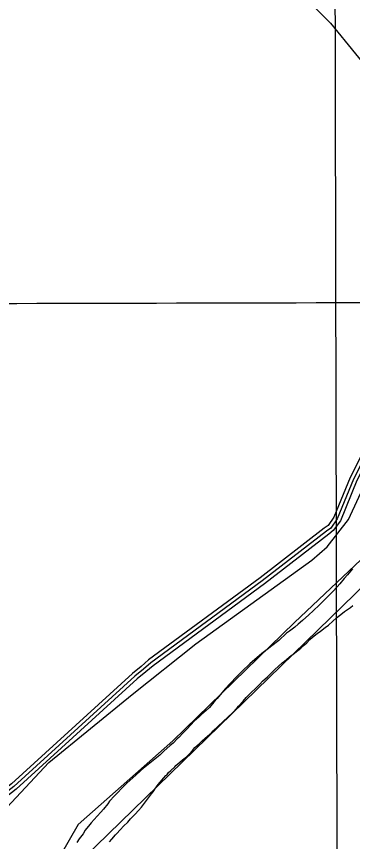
# Model space of a CAD drawing. Extents: x 3355724 to 3393621, y 594744 to 620174.
# Drawn here: x 3363783 to 3365169, y 603981 to 607380 of the extents above; entities that cross this region are included whole.
import ezdxf

# ---------------------------------------------------------------- set-up
doc = ezdxf.new("R2010")
doc.units = 0
for name, color, linetype in [('V-GRID-MAJR', 7, 'Continuous'), ('V-ROAD-CNTR', 7, 'Continuous'), ('V-SITE-VEGE', 7, 'Continuous'), ('V-TOPO-SHOR', 7, 'Continuous'), ('V-UTIL-LINE', 7, 'Continuous')]:
    doc.layers.add(name, color=color, linetype=linetype)

msp = doc.modelspace()

# ---------------------------------------------------------------- linework, layer by layer
at = {"layer": 'V-GRID-MAJR'}
for points in [[(3365114.8, 600142.3), (3365100.7, 606201.5), (3365086.6, 612262.7), (3365072.5, 618323.9), (3365072.5, 618325.9)], [(3359834, 606189.7), (3365100.7, 606201.5), (3370367.4, 606214.2), (3375634.1, 606227.6), (3380900.8, 606241.7), (3386167.5, 606256.7), (3391434.2, 606272.4)]]:
    msp.add_spline(points, degree=3, dxfattribs=at)
at = {"layer": 'V-ROAD-CNTR'}
for points in [[(3365608.1, 606361.6), (3365604.5, 606349.4), (3365597.5, 606319.8), (3365426.9, 606011.5), (3365282.1, 605723.1), (3365159.8, 605480.8), (3365092.5, 605317.2), (3365068.2, 605283.4), (3365052.5, 605271.7), (3364787.5, 605066.8), (3364327.4, 604729), (3364296.5, 604702.4), (3364261.4, 604673.4), (3363762.3, 604219.1), (3363586.7, 604084.1), (3363567, 604065.7), (3363533.9, 604030.6), (3362631.9, 602825.4), (3361819.1, 601774.4), (3361797.9, 601745.3), (3361789.5, 601727.1), (3361787.9, 601713.6), (3361760.1, 601307.1), (3361715, 600678.7)], [(3365622.5, 606357.3), (3365619, 606345.6), (3365611.6, 606314.3), (3365440.1, 606004.5), (3365295.5, 605716.3), (3365173.4, 605474.5), (3365105.7, 605309.9), (3365079, 605272.8), (3365061.6, 605259.8), (3364796.6, 605054.8), (3364336.7, 604717.3), (3364306.1, 604691), (3364271.2, 604662.1), (3363771.9, 604207.6), (3363596.4, 604072.7), (3363577.6, 604055), (3363545.4, 604020.9), (3362643.9, 602816.3), (3361831.1, 601765.4), (3361810.9, 601737.7), (3361804.1, 601723), (3361802.9, 601712.2), (3361775.1, 601306.1), (3361729.5, 600672.3)], [(3365636.8, 606353.1), (3365633.5, 606341.7), (3365625.7, 606308.9), (3365453.4, 605997.5), (3365308.9, 605709.6), (3365187.1, 605468.3), (3365118.9, 605302.6), (3365089.8, 605262.2), (3365070.7, 605247.8), (3364805.6, 605042.8), (3364346.1, 604705.5), (3364315.8, 604679.5), (3364281, 604650.7), (3363781.6, 604196.1), (3363606.1, 604061.3), (3363588.2, 604044.4), (3363556.9, 604011.2), (3362655.8, 602807.2), (3361843.1, 601756.4), (3361823.9, 601730), (3361818.7, 601718.8), (3361817.8, 601710.9), (3361790, 601305), (3361746.2, 600694.2)]]:
    msp.add_lwpolyline(points, dxfattribs=at)
at = {"layer": 'V-SITE-VEGE'}
for p, q in [((3365169.1, 605104), (3365147.9, 605080)), ((3365134.7, 605064.5), (3365116.4, 605042.8)), ((3365147.9, 605080), (3365134.7, 605064.5)), ((3365105.5, 605030.8), (3365086, 605010.2)), ((3365116.4, 605042.8), (3365105.5, 605030.8)), ((3365086, 605010.2), (3365032.2, 604956.4)), ((3365032.2, 604956.4), (3365007, 604931.8)), ((3365136.4, 604928.8), (3365160.4, 604945.4)), ((3365160.4, 604945.4), (3365170.2, 604952.9)), ((3364989.2, 604915.7), (3364962.9, 604892.3)), ((3365007, 604931.8), (3364989.2, 604915.7)), ((3365102.6, 604902.5), (3365128.4, 604922)), ((3365128.4, 604922), (3365136.4, 604928.8)), ((3364945.1, 604876.8), (3364930.8, 604864.8)), ((3364962.9, 604892.3), (3364945.1, 604876.8)), ((3365069.9, 604872.8), (3365087.7, 604888.8)), ((3365087.7, 604888.8), (3365102.6, 604902.5)), ((3364909.6, 604848.2), (3364896.4, 604839.1)), ((3364930.8, 604864.8), (3364909.6, 604848.2)), ((3365023, 604837.9), (3365036.7, 604847.6)), ((3365036.7, 604847.6), (3365056.8, 604862.5)), ((3365056.8, 604862.5), (3365069.9, 604872.8)), ((3364864.4, 604809.9), (3364835.7, 604787.6)), ((3364896.4, 604839.1), (3364864.4, 604809.9)), ((3364980, 604800.1), (3364993.2, 604813.8)), ((3364993.2, 604813.8), (3365003.5, 604823.6)), ((3365003.5, 604823.6), (3365023, 604837.9)), ((3364835.7, 604787.6), (3364816.3, 604771.5)), ((3364942.8, 604768.6), (3364956, 604778.3)), ((3364956, 604778.3), (3364971.4, 604790.9)), ((3364971.4, 604790.9), (3364980, 604800.1)), ((3364794.5, 604755.5), (3364766.4, 604730.9)), ((3364816.3, 604771.5), (3364794.5, 604755.5)), ((3364887.8, 604724), (3364915.3, 604747.5)), ((3364915.3, 604747.5), (3364922.7, 604752)), ((3364922.7, 604752), (3364942.8, 604768.6)), ((3364745.8, 604713.2), (3364713.7, 604682.9)), ((3364766.4, 604730.9), (3364745.8, 604713.2)), ((3364862.6, 604702.2), (3364880.4, 604718.3)), ((3364880.4, 604718.3), (3364887.8, 604724)), ((3364713.7, 604682.9), (3364693.1, 604661.7)), ((3364830, 604671.9), (3364849.4, 604690.8)), ((3364849.4, 604690.8), (3364862.6, 604702.2)), ((3364693.1, 604661.7), (3364662.8, 604630.2)), ((3364786.4, 604629), (3364797.9, 604641.6)), ((3364797.9, 604641.6), (3364817.9, 604659.9)), ((3364817.9, 604659.9), (3364830, 604671.9)), ((3364645, 604610.8), (3364630.1, 604593.6)), ((3364662.8, 604630.2), (3364645, 604610.8)), ((3364752.6, 604597), (3364766.9, 604609.5)), ((3364766.9, 604609.5), (3364786.4, 604629)), ((3364630.1, 604593.6), (3364610.6, 604570.1)), ((3364717.7, 604559.8), (3364730.9, 604574.1)), ((3364730.9, 604574.1), (3364752.6, 604597)), ((3364597.5, 604555.8), (3364579.1, 604533.5)), ((3364610.6, 604570.1), (3364597.5, 604555.8)), ((3364693, 604532.3), (3364698.8, 604538.6)), ((3364698.8, 604538.6), (3364717.7, 604559.8)), ((3364546.5, 604504.3), (3364534.4, 604494)), ((3364565.4, 604520.9), (3364546.5, 604504.3)), ((3364579.1, 604533.5), (3364565.4, 604520.9)), ((3364655.8, 604495.1), (3364672.4, 604510)), ((3364672.4, 604510), (3364693, 604532.3)), ((3364515, 604476.3), (3364502.9, 604463.1)), ((3364534.4, 604494), (3364515, 604476.3)), ((3364594.5, 604436.7), (3364655.8, 604495.1)), ((3364483.5, 604442.5), (3364470.3, 604428.2)), ((3364502.9, 604463.1), (3364483.5, 604442.5)), ((3364587.1, 604429.3), (3364594.5, 604436.7)), ((3364446.2, 604403.6), (3364428.5, 604386.4)), ((3364452.5, 604409.3), (3364446.2, 604403.6)), ((3364470.3, 604428.2), (3364452.5, 604409.3)), ((3364549.3, 604396.1), (3364571, 604415)), ((3364571, 604415), (3364587.1, 604429.3)), ((3364417, 604376.7), (3364390.1, 604352.7)), ((3364428.5, 604386.4), (3364417, 604376.7)), ((3364508.6, 604356.6), (3364518.9, 604368.1)), ((3364518.9, 604368.1), (3364537.3, 604384.7)), ((3364537.3, 604384.7), (3364549.3, 604396.1)), ((3364373.5, 604337.2), (3364359.7, 604325.8)), ((3364390.1, 604352.7), (3364373.5, 604337.2)), ((3364483.4, 604330.3), (3364494.3, 604340)), ((3364494.3, 604340), (3364508.6, 604356.6)), ((3364339.1, 604309.8), (3364326.5, 604298.9)), ((3364359.7, 604325.8), (3364339.1, 604309.8)), ((3364440.4, 604294.2), (3364455.9, 604308)), ((3364455.9, 604308), (3364467.4, 604317.7)), ((3364467.4, 604317.7), (3364483.4, 604330.3)), ((3364293.9, 604272.6), (3364274.4, 604254.3)), ((3364307, 604283.4), (3364293.9, 604272.6)), ((3364326.5, 604298.9), (3364307, 604283.4)), ((3364404.4, 604257.1), (3364409.5, 604265.1)), ((3364409.5, 604265.1), (3364419.3, 604273.6)), ((3364419.3, 604273.6), (3364435.9, 604289.1)), ((3364435.9, 604289.1), (3364440.4, 604294.2)), ((3364250.3, 604231.9), (3364238.3, 604221.1)), ((3364262.4, 604243.4), (3364250.3, 604231.9)), ((3364274.4, 604254.3), (3364262.4, 604243.4)), ((3364366.6, 604215.8), (3364390, 604243.9)), ((3364390, 604243.9), (3364399.2, 604253)), ((3364399.2, 604253), (3364402.6, 604255.9)), ((3364402.6, 604255.9), (3364404.4, 604257.1)), ((3364217.1, 604201), (3364199.4, 604181.6)), ((3364222.8, 604206.2), (3364217.1, 604201)), ((3364238.3, 604221.1), (3364222.8, 604206.2)), ((3364350.5, 604191.2), (3364352.8, 604197)), ((3364352.8, 604197), (3364366.6, 604215.8)), ((3364186.8, 604169), (3364166.7, 604146.7)), ((3364199.4, 604181.6), (3364186.8, 604169)), ((3364311, 604138.6), (3364331.6, 604166.6)), ((3364331.6, 604166.6), (3364340.2, 604177.5)), ((3364340.2, 604177.5), (3364350.5, 604191.2)), ((3364159.3, 604136.4), (3364140.9, 604114.6)), ((3364166.7, 604146.7), (3364159.3, 604136.4)), ((3364299, 604123.1), (3364311, 604138.6)), ((3364130, 604101.5), (3364115.2, 604085.4)), ((3364140.9, 604114.6), (3364130, 604101.5)), ((3364272.6, 604093.9), (3364285.8, 604108.8)), ((3364285.8, 604108.8), (3364299, 604123.1)), ((3364115.2, 604085.4), (3364090.5, 604058)), ((3364242.2, 604060.8), (3364253.1, 604073.9)), ((3364253.1, 604073.9), (3364272.6, 604093.9)), ((3364066.5, 604027.1), (3364057.3, 604013.3)), ((3364084.8, 604051.1), (3364066.5, 604027.1)), ((3364090.5, 604058), (3364084.8, 604051.1)), ((3364195.8, 604013.3), (3364211.9, 604031)), ((3364211.9, 604031), (3364224.5, 604044.2)), ((3364224.5, 604044.2), (3364242.2, 604060.8)), ((3364057.3, 604013.3), (3364041.8, 603991.6)), ((3364175.8, 603990.4), (3364191.3, 604008.7)), ((3364191.3, 604008.7), (3364195.8, 604013.3)), ((3364041.8, 603991.6), (3364031.5, 603976.7)), ((3364166.1, 603980.1), (3364175.8, 603990.4))]:
    msp.add_line(p, q, dxfattribs=at)
at = {"layer": 'V-TOPO-SHOR'}
for points in [[(3364630, 609639), (3364607.2, 609558.1), (3364548, 609478.8), (3364440.6, 608944.2), (3364372.6, 608439.3), (3364810.2, 607619.1), (3365078, 607352.7), (3365594.3, 606720.7)], [(3361722.1, 600193.7), (3361681.5, 600417.3), (3361729.2, 600521.3), (3361752.8, 600657.1), (3361776, 600968.8), (3361806.3, 601576.1), (3361821.9, 601719.9), (3363143.6, 603481), (3363916.4, 604306), (3364259.2, 604586.5), (3364522.3, 604794.9), (3365000.8, 605139.7), (3365064.5, 605195.8), (3365152.1, 605307.9), (3365382.5, 605803.8), (3365509.5, 606115.7), (3365605.4, 606124), (3365653.3, 606116.1), (3365511.2, 605492.6), (3365304.1, 605236.4), (3364929.5, 604883.8), (3364427.5, 604395.2), (3364036.9, 604050.6), (3363893.7, 603802.6)]]:
    msp.add_lwpolyline(points, dxfattribs=at)
at = {"layer": 'V-UTIL-LINE'}
msp.add_lwpolyline([(3366247.6, 608289.7), (3365230.6, 605050.9), (3364059.1, 603912.9), (3362653, 601628.6), (3361928.5, 600142.8)], dxfattribs=at)

doc.saveas('drawing.dxf')
